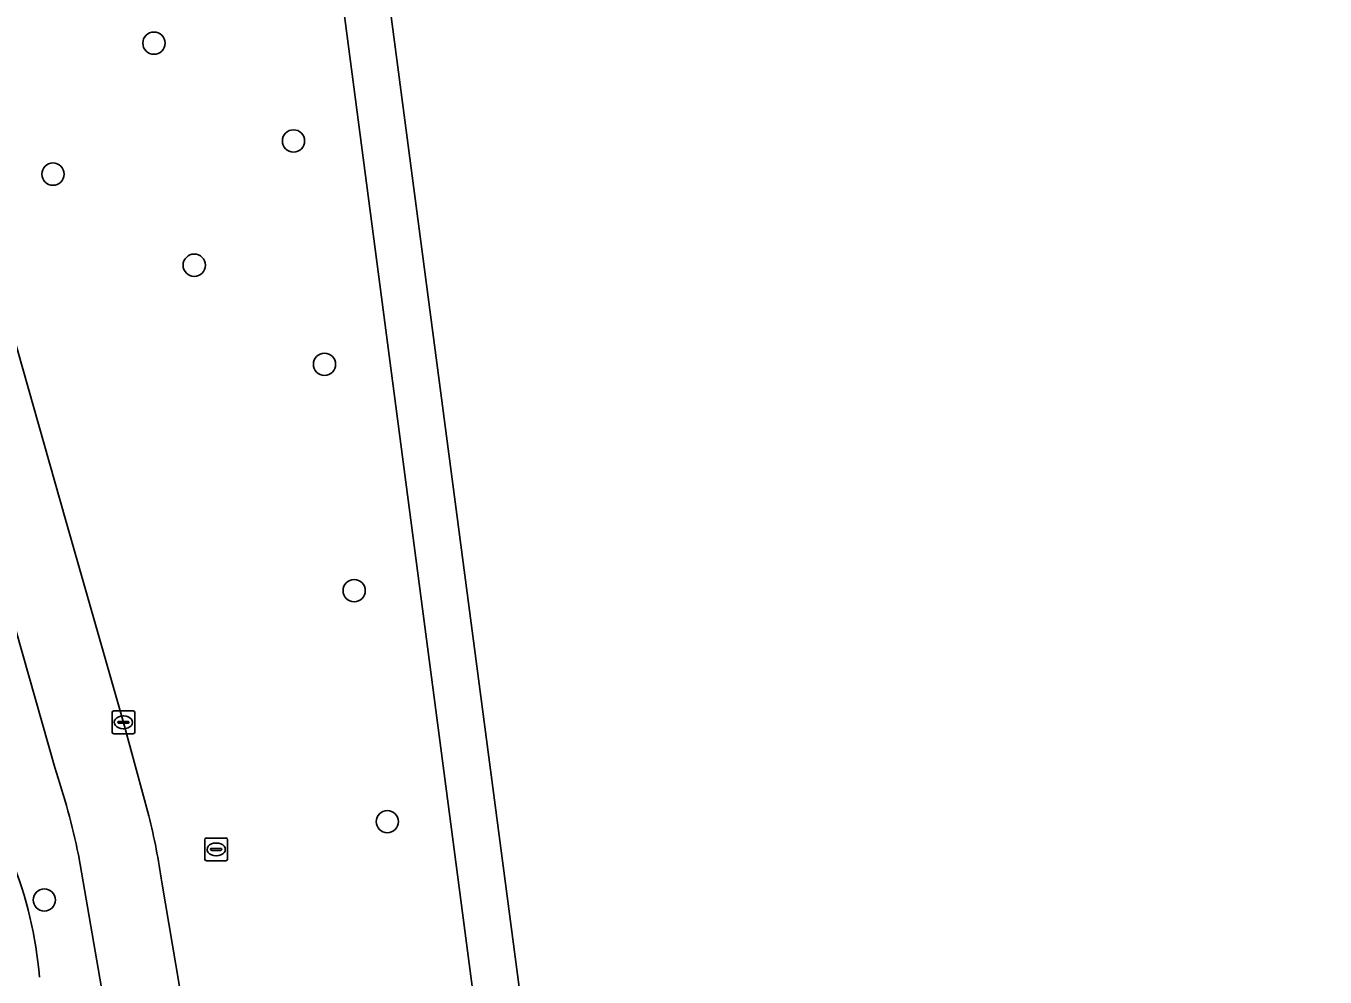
# Model space of a CAD drawing. Extents: x 160554 to 161248, y 385329 to 386506.
# Drawn here: x 161110.1 to 161167.1, y 386230 to 386271.7 of the extents above; entities that cross this region are included whole.
import ezdxf

# ---------------------------------------------------------------- set-up
doc = ezdxf.new("R2010")
doc.units = 0
for name, color, linetype in [('IMGEO_Berm_groen', 7, 'Continuous'), ('IMGEO_Boom', 7, 'Continuous'), ('IMGEO_Kolk', 7, 'Continuous'), ('IMGEO_OVBaan_gesloten', 7, 'Continuous'), ('IMGEO_Rijbaan_regionaal_gesloten', 7, 'Continuous'), ('IMGEO_Rioolput', 7, 'Continuous')]:
    doc.layers.add(name, color=color, linetype=linetype)

msp = doc.modelspace()

# ---------------------------------------------------------------- linework, layer by layer
at = {"layer": 'IMGEO_Berm_groen'}
for points in [[(161135.415, 386186.7), (161134, 386196.871), (161121.723, 386290.228), (161119.292, 386308.163)], [(161108.553, 386261.659), (161111.838, 386250.069), (161114.385, 386241.168), (161115.5, 386237.06)], [(161111.37, 386239.186), (161108.516, 386249.199), (161106.051, 386257.989), (161103.866, 386257.428)], [(161114.791, 386221.496), (161114.628, 386222.565), (161112.41, 386235.343)], [(161116.075, 386234.144), (161117.628, 386224.992), (161117.894, 386223.272)]]:
    msp.add_lwpolyline(points, dxfattribs=at)
for centre, radius, start, end in [((161078.692, 386228.281), 34.449, 11.8302, 18.4554), ((161084.988, 386229.529), 31.428, 8.4447, 13.8652), ((161092.498, 386228.38), 18.275, 5.0363, 21.7377)]:
    msp.add_arc(centre, radius, start, end, dxfattribs=at)
at = {"layer": 'IMGEO_Boom'}
for centre in [(161115.723, 386270.992), (161121.85, 386266.7), (161111.29, 386265.242), (161117.493, 386261.242), (161123.212, 386256.892), (161124.514, 386246.952), (161125.969, 386236.808), (161110.91, 386233.367)]:
    msp.add_circle(centre, 0.489, dxfattribs=at)
at = {"layer": 'IMGEO_Kolk'}
for p, q in [((161113.884, 386240.742), (161113.884, 386241.594)), ((161113.959, 386241.668), (161114.811, 386241.668)), ((161114.143, 386241.162), (161114.143, 386241.174)), ((161114.186, 386241.211), (161114.584, 386241.211)), ((161114.372, 386241.448), (161114.397, 386241.448)), ((161114.627, 386241.174), (161114.627, 386241.162)), ((161114.885, 386241.594), (161114.885, 386240.742)), ((161114.811, 386240.668), (161113.959, 386240.668)), ((161114.581, 386241.125), (161114.183, 386241.125)), ((161114.395, 386240.888), (161114.37, 386240.888))]:
    msp.add_line(p, q, dxfattribs=at)
for points in [[(161113.884, 386240.742), (161113.884, 386241.594)], [(161113.959, 386241.668), (161114.811, 386241.668)], [(161114.885, 386241.594), (161114.885, 386240.742)], [(161114.811, 386240.668), (161113.959, 386240.668)]]:
    msp.add_lwpolyline(points, dxfattribs=at)
for centre, radius, start, end in [((161113.961, 386241.592), 0.0765, 91.552, 178.448), ((161113.961, 386241.592), 0.0765, 91.552, 178.448), ((161114.183, 386241.171), 0.0403, 85.8775, 175.7526), ((161114.18, 386241.161), 0.0366, 178.938, 274.7102), ((161114.584, 386241.168), 0.043, 264.8664, 352.4533), ((161114.588, 386241.173), 0.0386, 1.7309, 96.639), ((161114.809, 386241.592), 0.0765, 1.552, 88.448), ((161114.809, 386241.592), 0.0765, 1.552, 88.448), ((161113.961, 386240.744), 0.0765, 181.552, 268.448), ((161113.961, 386240.744), 0.0765, 181.552, 268.448), ((161114.809, 386240.744), 0.0765, 271.552, 358.448), ((161114.809, 386240.744), 0.0765, 271.552, 358.448)]:
    msp.add_arc(centre, radius, start, end, dxfattribs=at)
for centre, major_axis, ratio, start_param, end_param in [((161114.371, 386241.168), (-0.387, 0.002), 0.722429, 4.712389, 7.853982), ((161114.396, 386241.168), (-0.39, 0.002), 0.717154, 1.570796, 4.712389)]:
    msp.add_ellipse(centre, major_axis=major_axis, ratio=ratio, start_param=start_param, end_param=end_param, dxfattribs=at)
at = {"layer": 'IMGEO_OVBaan_gesloten'}
msp.add_lwpolyline([(161167.141, 385959.129), (161140.774, 386160.649), (161131.935, 386228.203), (161123.722, 386290.484), (161121.723, 386290.228), (161134, 386196.871), (161135.415, 386186.7), (161135.755, 386183.954), (161136.195, 386180.923), (161136.706, 386176.76), (161138.899, 386160.038), (161139.162, 386158.234), (161139.958, 386152.089)], dxfattribs=at)
at = {"layer": 'IMGEO_Rijbaan_regionaal_gesloten'}
for points in [[(161115.5, 386237.06), (161114.385, 386241.168), (161111.838, 386250.069), (161108.553, 386261.659)], [(161105.894, 386258.553), (161105.978, 386258.229), (161106.051, 386257.989), (161108.516, 386249.199), (161111.37, 386239.186)], [(161112.41, 386235.343), (161114.628, 386222.565), (161114.791, 386221.496), (161114.928, 386220.511), (161117.181, 386204.599), (161119.956, 386184.683), (161120.274, 386181.858), (161120.647, 386178.958), (161120.65, 386178.773)], [(161117.894, 386223.272), (161117.628, 386224.992), (161116.075, 386234.144)]]:
    msp.add_lwpolyline(points, dxfattribs=at)
for centre, radius, start, end in [((161078.692, 386228.281), 34.449, 11.8302, 18.4554), ((161084.988, 386229.529), 31.428, 8.4447, 13.8652), ((161092.498, 386228.38), 18.275, 5.0363, 21.7377)]:
    msp.add_arc(centre, radius, start, end, dxfattribs=at)
at = {"layer": 'IMGEO_Rioolput'}
for p, q in [((161117.955, 386235.163), (161117.955, 386236.015)), ((161118.03, 386236.089), (161118.882, 386236.089)), ((161118.956, 386236.015), (161118.956, 386235.163)), ((161118.214, 386235.583), (161118.214, 386235.595)), ((161118.652, 386235.546), (161118.254, 386235.546)), ((161118.257, 386235.632), (161118.655, 386235.632)), ((161118.443, 386235.869), (161118.468, 386235.869)), ((161118.698, 386235.595), (161118.698, 386235.583)), ((161118.882, 386235.089), (161118.03, 386235.089)), ((161118.466, 386235.309), (161118.441, 386235.309))]:
    msp.add_line(p, q, dxfattribs=at)
for points in [[(161117.955, 386235.163), (161117.955, 386236.015)], [(161118.03, 386236.089), (161118.882, 386236.089)], [(161118.956, 386236.015), (161118.956, 386235.163)], [(161118.882, 386235.089), (161118.03, 386235.089)]]:
    msp.add_lwpolyline(points, dxfattribs=at)
for centre, radius, start, end in [((161118.032, 386236.013), 0.0765, 91.552, 178.448), ((161118.032, 386236.013), 0.0765, 91.552, 178.448), ((161118.88, 386236.013), 0.0765, 1.552, 88.448), ((161118.88, 386236.013), 0.0765, 1.552, 88.448), ((161118.254, 386235.592), 0.0403, 85.8775, 175.7526), ((161118.251, 386235.582), 0.0366, 178.938, 274.7102), ((161118.655, 386235.589), 0.043, 264.8664, 352.4533), ((161118.659, 386235.594), 0.0386, 1.7309, 96.639), ((161118.032, 386235.165), 0.0765, 181.552, 268.448), ((161118.032, 386235.165), 0.0765, 181.552, 268.448), ((161118.88, 386235.165), 0.0765, 271.552, 358.448), ((161118.88, 386235.165), 0.0765, 271.552, 358.448)]:
    msp.add_arc(centre, radius, start, end, dxfattribs=at)
for centre, major_axis, ratio, start_param, end_param in [((161118.442, 386235.589), (-0.387, 0.002), 0.722429, 4.712389, 7.853982), ((161118.467, 386235.589), (-0.39, 0.002), 0.717154, 1.570796, 4.712389)]:
    msp.add_ellipse(centre, major_axis=major_axis, ratio=ratio, start_param=start_param, end_param=end_param, dxfattribs=at)

doc.saveas('drawing.dxf')
